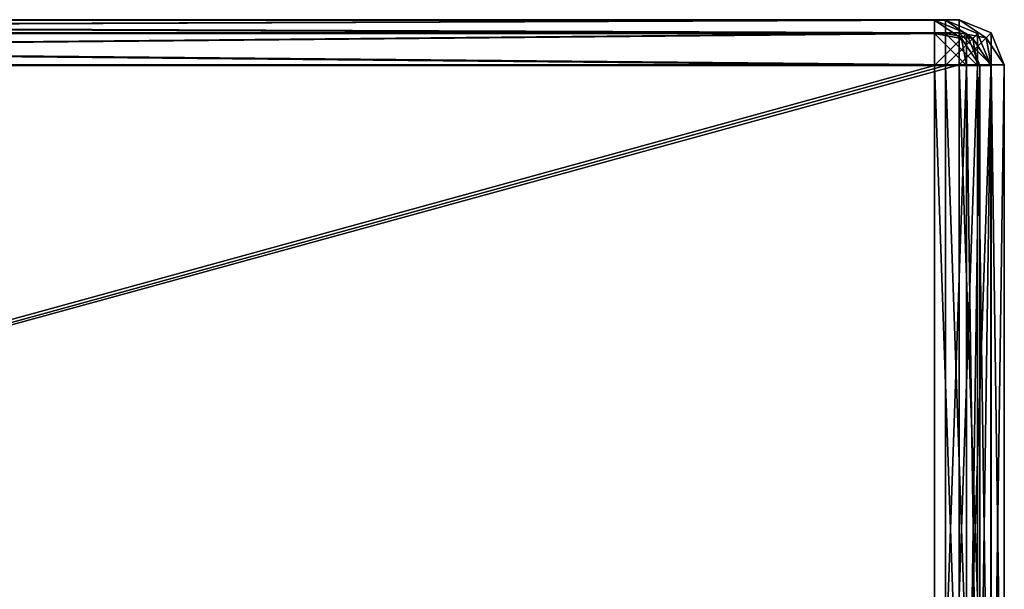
# Model space of a CAD drawing. Extents: x 0 to 48.8, y 0 to 26.9.
# Tile 844 of 872: x 47.623 to 48.302, y 2.586 to 2.978. Entities that reach past the tile are written whole.
import ezdxf

# ---------------------------------------------------------------- set-up
doc = ezdxf.new("R2010")
doc.units = 0
doc.header["$MEASUREMENT"] = 0
doc.layers.get('0').update_dxf_attribs({"linetype": 'CONTINUOUS'})
for name, color, linetype in [('DOOR_FACE_RT', 251, 'CONTINUOUS'), ('DRAWER_LOWER_FACE_1', 251, 'CONTINUOUS'), ('DRAWER_UPPER_FACE_1', 251, 'CONTINUOUS')]:
    doc.layers.add(name, color=color, linetype=linetype)

# ---------------------------------------------------------------- blocks, each defined once
blk = doc.blocks.new('T48IT100NP_TRADECAD_DXF')
at = {"layer": 'DOOR_FACE_RT', "color": 0}
for p, q in [((45.9378, 2.9784, 34.5161), (48.2712, 2.9784, 34.5161)), ((48.2712, 2.9784, 83.8477), (45.9378, 2.9784, 83.8477)), ((48.2712, 2.9784, 83.8477), (45.9378, 2.9784, 83.8477)), ((45.9378, 2.9784, 34.5161), (48.2712, 2.9784, 34.5161)), ((48.2712, 2.9784, 34.5161), (48.2712, 2.9784, 83.8477)), ((48.2712, 2.9784, 83.8477), (48.2712, 2.9693, 83.8698)), ((48.2712, 2.9693, 34.494), (48.2712, 2.9784, 34.5161)), ((48.2712, 2.9784, 83.8477), (48.2712, 2.9693, 83.8698)), ((48.2712, 2.9784, 83.8477), (48.2933, 2.9693, 83.8477)), ((48.2933, 2.9693, 34.5161), (48.2712, 2.9784, 34.5161)), ((48.2712, 2.9693, 34.494), (48.2712, 2.9784, 34.5161)), ((48.2712, 2.9784, 83.8477), (48.2933, 2.9693, 83.8477)), ((48.2712, 2.9784, 34.5161), (48.2712, 2.9784, 83.8477)), ((48.2933, 2.9693, 34.5161), (48.2712, 2.9784, 34.5161)), ((48.2712, 2.9693, 83.8698), (45.9378, 2.9693, 83.8698)), ((45.9378, 2.9693, 34.494), (48.2712, 2.9693, 34.494)), ((48.2712, 2.9693, 83.8698), (45.9378, 2.9693, 83.8698)), ((45.9378, 2.9693, 34.494), (48.2712, 2.9693, 34.494)), ((48.2899, 2.9659, 83.8664), (48.2712, 2.9693, 83.8698)), ((48.2899, 2.9659, 34.4974), (48.2712, 2.9693, 34.494)), ((48.2712, 2.9693, 34.494), (48.2712, 2.9472, 34.4848)), ((48.2899, 2.9659, 83.8664), (48.2712, 2.9693, 83.8698)), ((48.2712, 2.9472, 83.8789), (48.2712, 2.9693, 83.8698)), ((48.2899, 2.9659, 34.4974), (48.2712, 2.9693, 34.494)), ((48.2712, 2.9472, 83.8789), (48.2712, 2.9693, 83.8698)), ((48.2712, 2.9693, 34.494), (48.2712, 2.9472, 34.4848)), ((48.2933, 2.9693, 83.8477), (48.2899, 2.9659, 83.8664)), ((48.2933, 2.9693, 83.8477), (48.2899, 2.9659, 83.8664)), ((48.2933, 2.9693, 34.5161), (48.2899, 2.9659, 34.4974)), ((48.2933, 2.9693, 34.5161), (48.2899, 2.9659, 34.4974)), ((48.2933, 2.9472, 34.494), (48.2899, 2.9659, 34.4974)), ((48.2933, 2.9472, 83.8698), (48.2899, 2.9659, 83.8664)), ((48.2933, 2.9472, 83.8698), (48.2899, 2.9659, 83.8664)), ((48.2933, 2.9472, 34.494), (48.2899, 2.9659, 34.4974)), ((48.3024, 2.9472, 83.8477), (48.2933, 2.9693, 83.8477)), ((48.2933, 2.9693, 83.8477), (48.2933, 2.9693, 34.5161)), ((48.2933, 2.9693, 34.5161), (48.3024, 2.9472, 34.5161)), ((48.3024, 2.9472, 83.8477), (48.2933, 2.9693, 83.8477)), ((48.2933, 2.9693, 34.5161), (48.3024, 2.9472, 34.5161)), ((48.2933, 2.9693, 83.8477), (48.2933, 2.9693, 34.5161)), ((45.9378, 2.9472, 83.8789), (48.2712, 2.9472, 83.8789)), ((48.2712, 2.9472, 34.4848), (45.9378, 2.9472, 34.4848)), ((45.9378, 2.9472, 83.8789), (48.2712, 2.9472, 83.8789)), ((48.2712, 2.9472, 34.4848), (45.9378, 2.9472, 34.4848)), ((48.2712, 2.9472, 83.8789), (48.2712, 2.3076, 83.8789)), ((48.2712, 2.3076, 34.4848), (48.2712, 2.9472, 34.4848)), ((48.2712, 2.9472, 83.8789), (48.2933, 2.9472, 83.8698)), ((48.2712, 2.9472, 83.8789), (48.2712, 2.3076, 83.8789)), ((48.2933, 2.9472, 34.494), (48.2712, 2.9472, 34.4848)), ((48.2712, 2.3076, 34.4848), (48.2712, 2.9472, 34.4848)), ((48.2933, 2.9472, 34.494), (48.2712, 2.9472, 34.4848)), ((48.2712, 2.9472, 83.8789), (48.2933, 2.9472, 83.8698)), ((48.2933, 2.9472, 83.8698), (48.2933, 2.3076, 83.8698)), ((48.2933, 2.3076, 34.494), (48.2933, 2.9472, 34.494)), ((48.3024, 2.9472, 83.8477), (48.2933, 2.9472, 83.8698)), ((48.2933, 2.9472, 34.494), (48.3024, 2.9472, 34.5161)), ((48.3024, 2.9472, 83.8477), (48.2933, 2.9472, 83.8698)), ((48.2933, 2.9472, 83.8698), (48.2933, 2.3076, 83.8698)), ((48.2933, 2.9472, 34.494), (48.3024, 2.9472, 34.5161)), ((48.2933, 2.3076, 34.494), (48.2933, 2.9472, 34.494)), ((48.3024, 2.9472, 34.5161), (48.3024, 2.3076, 34.5161)), ((48.3024, 2.3076, 83.8477), (48.3024, 2.9472, 83.8477)), ((48.3024, 2.9472, 83.8477), (48.3024, 2.9472, 34.5161)), ((48.3024, 2.9472, 83.8477), (48.3024, 2.9472, 34.5161)), ((48.3024, 2.3076, 83.8477), (48.3024, 2.9472, 83.8477)), ((48.3024, 2.9472, 34.5161), (48.3024, 2.3076, 34.5161))]:
    blk.add_line(p, q, dxfattribs=at)
at = {"layer": 'DRAWER_LOWER_FACE_1', "color": 0}
for p, q in [((45.9367, 2.978, 4.0406), (48.2619, 2.978, 4.0406)), ((48.2619, 2.978, 23.7304), (45.9367, 2.978, 23.7304)), ((48.2619, 2.978, 23.7304), (45.9367, 2.978, 23.7304)), ((45.9367, 2.978, 4.0406), (48.2619, 2.978, 4.0406)), ((48.2619, 2.978, 4.0406), (48.2619, 2.978, 23.7304)), ((48.2619, 2.978, 23.7304), (48.2619, 2.9689, 23.7525)), ((48.2619, 2.9689, 4.0185), (48.2619, 2.978, 4.0406)), ((48.2619, 2.978, 23.7304), (48.2619, 2.9689, 23.7525)), ((48.2619, 2.978, 23.7304), (48.284, 2.9689, 23.7304)), ((48.284, 2.9689, 4.0406), (48.2619, 2.978, 4.0406)), ((48.2619, 2.9689, 4.0185), (48.2619, 2.978, 4.0406)), ((48.2619, 2.978, 23.7304), (48.284, 2.9689, 23.7304)), ((48.2619, 2.978, 4.0406), (48.2619, 2.978, 23.7304)), ((48.284, 2.9689, 4.0406), (48.2619, 2.978, 4.0406)), ((48.2619, 2.9689, 23.7525), (45.9367, 2.9689, 23.7525)), ((45.9367, 2.9689, 4.0185), (48.2619, 2.9689, 4.0185)), ((48.2619, 2.9689, 23.7525), (45.9367, 2.9689, 23.7525)), ((45.9367, 2.9689, 4.0185), (48.2619, 2.9689, 4.0185)), ((48.2806, 2.9655, 23.7491), (48.2619, 2.9689, 23.7525)), ((48.2806, 2.9655, 4.0219), (48.2619, 2.9689, 4.0185)), ((48.2619, 2.9689, 4.0185), (48.2619, 2.9468, 4.0094)), ((48.2806, 2.9655, 23.7491), (48.2619, 2.9689, 23.7525)), ((48.2619, 2.9468, 23.7616), (48.2619, 2.9689, 23.7525)), ((48.2806, 2.9655, 4.0219), (48.2619, 2.9689, 4.0185)), ((48.2619, 2.9468, 23.7616), (48.2619, 2.9689, 23.7525)), ((48.2619, 2.9689, 4.0185), (48.2619, 2.9468, 4.0094)), ((48.284, 2.9689, 23.7304), (48.2806, 2.9655, 23.7491)), ((48.284, 2.9689, 23.7304), (48.2806, 2.9655, 23.7491)), ((48.284, 2.9689, 4.0406), (48.2806, 2.9655, 4.0219)), ((48.284, 2.9689, 4.0406), (48.2806, 2.9655, 4.0219)), ((48.284, 2.9468, 4.0185), (48.2806, 2.9655, 4.0219)), ((48.284, 2.9468, 23.7525), (48.2806, 2.9655, 23.7491)), ((48.284, 2.9468, 23.7525), (48.2806, 2.9655, 23.7491)), ((48.284, 2.9468, 4.0185), (48.2806, 2.9655, 4.0219)), ((48.2932, 2.9468, 23.7304), (48.284, 2.9689, 23.7304)), ((48.284, 2.9689, 23.7304), (48.284, 2.9689, 4.0406)), ((48.284, 2.9689, 4.0406), (48.2932, 2.9468, 4.0406)), ((48.2932, 2.9468, 23.7304), (48.284, 2.9689, 23.7304)), ((48.284, 2.9689, 4.0406), (48.2932, 2.9468, 4.0406)), ((48.284, 2.9689, 23.7304), (48.284, 2.9689, 4.0406)), ((45.9367, 2.9468, 23.7616), (48.2619, 2.9468, 23.7616)), ((48.2619, 2.9468, 4.0094), (45.9367, 2.9468, 4.0094)), ((45.9367, 2.9468, 23.7616), (48.2619, 2.9468, 23.7616)), ((48.2619, 2.9468, 4.0094), (45.9367, 2.9468, 4.0094)), ((48.2619, 2.9468, 23.7616), (48.2619, 2.3076, 23.7616)), ((48.2619, 2.3076, 4.0094), (48.2619, 2.9468, 4.0094)), ((48.2619, 2.9468, 23.7616), (48.284, 2.9468, 23.7525)), ((48.2619, 2.9468, 23.7616), (48.2619, 2.3076, 23.7616)), ((48.284, 2.9468, 4.0185), (48.2619, 2.9468, 4.0094)), ((48.2619, 2.3076, 4.0094), (48.2619, 2.9468, 4.0094)), ((48.284, 2.9468, 4.0185), (48.2619, 2.9468, 4.0094)), ((48.2619, 2.9468, 23.7616), (48.284, 2.9468, 23.7525)), ((48.284, 2.9468, 23.7525), (48.284, 2.3076, 23.7525)), ((48.284, 2.3076, 4.0185), (48.284, 2.9468, 4.0185)), ((48.2932, 2.9468, 23.7304), (48.284, 2.9468, 23.7525)), ((48.284, 2.9468, 4.0185), (48.2932, 2.9468, 4.0406)), ((48.2932, 2.9468, 23.7304), (48.284, 2.9468, 23.7525)), ((48.284, 2.9468, 23.7525), (48.284, 2.3076, 23.7525)), ((48.284, 2.9468, 4.0185), (48.2932, 2.9468, 4.0406)), ((48.284, 2.3076, 4.0185), (48.284, 2.9468, 4.0185)), ((48.2932, 2.9468, 4.0406), (48.2932, 2.3076, 4.0406)), ((48.2932, 2.3076, 23.7304), (48.2932, 2.9468, 23.7304)), ((48.2932, 2.9468, 23.7304), (48.2932, 2.9468, 4.0406)), ((48.2932, 2.9468, 23.7304), (48.2932, 2.9468, 4.0406)), ((48.2932, 2.3076, 23.7304), (48.2932, 2.9468, 23.7304)), ((48.2932, 2.9468, 4.0406), (48.2932, 2.3076, 4.0406))]:
    blk.add_line(p, q, dxfattribs=at)
at = {"layer": 'DRAWER_UPPER_FACE_1', "color": 0}
for p, q in [((45.9289, 2.978, 23.9417), (48.2542, 2.978, 23.9417)), ((48.2542, 2.978, 34.3198), (45.9289, 2.978, 34.3198)), ((48.2542, 2.978, 34.3198), (45.9289, 2.978, 34.3198)), ((45.9289, 2.978, 23.9417), (48.2542, 2.978, 23.9417)), ((48.2542, 2.978, 23.9417), (48.2542, 2.978, 34.3198)), ((48.2542, 2.978, 34.3198), (48.2542, 2.9689, 34.3419)), ((48.2542, 2.9689, 23.9196), (48.2542, 2.978, 23.9417)), ((48.2542, 2.978, 34.3198), (48.2542, 2.9689, 34.3419)), ((48.2542, 2.978, 34.3198), (48.2763, 2.9689, 34.3198)), ((48.2763, 2.9689, 23.9417), (48.2542, 2.978, 23.9417)), ((48.2542, 2.9689, 23.9196), (48.2542, 2.978, 23.9417)), ((48.2542, 2.978, 34.3198), (48.2763, 2.9689, 34.3198)), ((48.2542, 2.978, 23.9417), (48.2542, 2.978, 34.3198)), ((48.2763, 2.9689, 23.9417), (48.2542, 2.978, 23.9417)), ((48.2542, 2.9689, 34.3419), (45.9289, 2.9689, 34.3419)), ((45.9289, 2.9689, 23.9196), (48.2542, 2.9689, 23.9196)), ((48.2542, 2.9689, 34.3419), (45.9289, 2.9689, 34.3419)), ((45.9289, 2.9689, 23.9196), (48.2542, 2.9689, 23.9196)), ((48.2729, 2.9655, 34.3385), (48.2542, 2.9689, 34.3419)), ((48.2729, 2.9655, 23.9229), (48.2542, 2.9689, 23.9196)), ((48.2542, 2.9689, 23.9196), (48.2542, 2.9468, 23.9104)), ((48.2729, 2.9655, 34.3385), (48.2542, 2.9689, 34.3419)), ((48.2542, 2.9468, 34.351), (48.2542, 2.9689, 34.3419)), ((48.2729, 2.9655, 23.9229), (48.2542, 2.9689, 23.9196)), ((48.2542, 2.9468, 34.351), (48.2542, 2.9689, 34.3419)), ((48.2542, 2.9689, 23.9196), (48.2542, 2.9468, 23.9104)), ((48.2763, 2.9689, 34.3198), (48.2729, 2.9655, 34.3385)), ((48.2763, 2.9689, 34.3198), (48.2729, 2.9655, 34.3385)), ((48.2763, 2.9689, 23.9417), (48.2729, 2.9655, 23.9229)), ((48.2763, 2.9689, 23.9417), (48.2729, 2.9655, 23.9229)), ((48.2763, 2.9468, 23.9196), (48.2729, 2.9655, 23.9229)), ((48.2763, 2.9468, 34.3419), (48.2729, 2.9655, 34.3385)), ((48.2763, 2.9468, 34.3419), (48.2729, 2.9655, 34.3385)), ((48.2763, 2.9468, 23.9196), (48.2729, 2.9655, 23.9229)), ((48.2854, 2.9468, 34.3198), (48.2763, 2.9689, 34.3198)), ((48.2763, 2.9689, 34.3198), (48.2763, 2.9689, 23.9417)), ((48.2763, 2.9689, 23.9417), (48.2854, 2.9468, 23.9417)), ((48.2854, 2.9468, 34.3198), (48.2763, 2.9689, 34.3198)), ((48.2763, 2.9689, 23.9417), (48.2854, 2.9468, 23.9417)), ((48.2763, 2.9689, 34.3198), (48.2763, 2.9689, 23.9417)), ((45.9289, 2.9468, 34.351), (48.2542, 2.9468, 34.351)), ((48.2542, 2.9468, 23.9104), (45.9289, 2.9468, 23.9104)), ((45.9289, 2.9468, 34.351), (48.2542, 2.9468, 34.351)), ((48.2542, 2.9468, 23.9104), (45.9289, 2.9468, 23.9104)), ((48.2542, 2.9468, 34.351), (48.2542, 2.3076, 34.351)), ((48.2542, 2.3076, 23.9104), (48.2542, 2.9468, 23.9104)), ((48.2542, 2.9468, 34.351), (48.2763, 2.9468, 34.3419)), ((48.2542, 2.9468, 34.351), (48.2542, 2.3076, 34.351)), ((48.2763, 2.9468, 23.9196), (48.2542, 2.9468, 23.9104)), ((48.2542, 2.3076, 23.9104), (48.2542, 2.9468, 23.9104)), ((48.2763, 2.9468, 23.9196), (48.2542, 2.9468, 23.9104)), ((48.2542, 2.9468, 34.351), (48.2763, 2.9468, 34.3419)), ((48.2763, 2.9468, 34.3419), (48.2763, 2.3076, 34.3419)), ((48.2763, 2.3076, 23.9196), (48.2763, 2.9468, 23.9196)), ((48.2854, 2.9468, 34.3198), (48.2763, 2.9468, 34.3419)), ((48.2763, 2.9468, 23.9196), (48.2854, 2.9468, 23.9417)), ((48.2854, 2.9468, 34.3198), (48.2763, 2.9468, 34.3419)), ((48.2763, 2.9468, 34.3419), (48.2763, 2.3076, 34.3419)), ((48.2763, 2.9468, 23.9196), (48.2854, 2.9468, 23.9417)), ((48.2763, 2.3076, 23.9196), (48.2763, 2.9468, 23.9196)), ((48.2854, 2.9468, 23.9417), (48.2854, 2.3076, 23.9417)), ((48.2854, 2.3076, 34.3198), (48.2854, 2.9468, 34.3198)), ((48.2854, 2.9468, 34.3198), (48.2854, 2.9468, 23.9417)), ((48.2854, 2.9468, 34.3198), (48.2854, 2.9468, 23.9417)), ((48.2854, 2.3076, 34.3198), (48.2854, 2.9468, 34.3198)), ((48.2854, 2.9468, 23.9417), (48.2854, 2.3076, 23.9417))]:
    blk.add_line(p, q, dxfattribs=at)
at = {"layer": 'DOOR_FACE_RT', "color": 251}
mesh = blk.add_polyface(dxfattribs=at)
corners = [(48.2712, 2.9784, 83.8477), (45.9378, 2.9784, 34.5161), (48.2712, 2.9784, 34.5161), (45.9944, 2.9784, 36.8471), (45.9897, 2.9784, 36.8232), (45.9761, 2.9784, 36.8029), (45.9559, 2.9784, 36.7894), (45.932, 2.9784, 36.7846), (45.9945, 2.9784, 81.5167), (45.9762, 2.9784, 81.5608), (45.932, 2.9784, 81.5791), (45.9378, 2.9784, 83.8477)]
mesh.append_faces([[corners[k] for k in face] for face in [(0, 1, 2), (1, 6, 7), (10, 0, 11)]], dxfattribs={"vtx0": -1, "color": 251})
mesh.append_faces([[corners[k] for k in face] for face in [(3, 0, 8), (8, 0, 9), (9, 0, 10)]], dxfattribs={"vtx0": -1, "vtx1": -1, "color": 251})
mesh.append_faces([[corners[k] for k in face] for face in [(1, 0, 3)]], dxfattribs={"vtx0": -1, "vtx1": -1, "vtx2": -1, "color": 251})
mesh.append_faces([[corners[k] for k in face] for face in [(1, 3, 4), (1, 4, 5), (1, 5, 6)]], dxfattribs={"vtx0": -1, "vtx2": -1, "color": 251})
mesh = blk.add_polyface(dxfattribs=at)
corners = [(48.2712, 2.9693, 83.8698), (45.9378, 2.9784, 83.8477), (48.2712, 2.9784, 83.8477), (45.9378, 2.9693, 83.8698)]
mesh.append_faces([[corners[k] for k in face] for face in [(0, 1, 2), (1, 0, 3)]], dxfattribs={"vtx0": -1, "color": 251})
mesh = blk.add_polyface(dxfattribs=at)
corners = [(48.2712, 2.9784, 34.5161), (45.9378, 2.9693, 34.494), (48.2712, 2.9693, 34.494), (45.9378, 2.9784, 34.5161)]
mesh.append_faces([[corners[k] for k in face] for face in [(0, 1, 2), (1, 0, 3)]], dxfattribs={"vtx0": -1, "color": 251})
mesh = blk.add_polyface(dxfattribs=at)
corners = [(48.2899, 2.9659, 83.8664), (48.2712, 2.9784, 83.8477), (48.2933, 2.9693, 83.8477), (48.2712, 2.9693, 83.8698)]
mesh.append_faces([[corners[k] for k in face] for face in [(0, 1, 2), (1, 0, 3)]], dxfattribs={"vtx0": -1, "color": 251})
mesh = blk.add_polyface(dxfattribs=at)
corners = [(48.2899, 2.9659, 34.4974), (48.2712, 2.9784, 34.5161), (48.2712, 2.9693, 34.494), (48.2933, 2.9693, 34.5161)]
mesh.append_faces([[corners[k] for k in face] for face in [(0, 1, 2), (1, 0, 3)]], dxfattribs={"vtx0": -1, "color": 251})
mesh = blk.add_polyface(dxfattribs=at)
corners = [(48.2933, 2.9693, 83.8477), (48.2712, 2.9784, 34.5161), (48.2933, 2.9693, 34.5161), (48.2712, 2.9784, 83.8477)]
mesh.append_faces([[corners[k] for k in face] for face in [(0, 1, 2), (1, 0, 3)]], dxfattribs={"vtx0": -1, "color": 251})
mesh = blk.add_polyface(dxfattribs=at)
corners = [(48.2712, 2.9693, 83.8698), (45.9378, 2.9472, 83.8789), (45.9378, 2.9693, 83.8698), (48.2712, 2.9472, 83.8789)]
mesh.append_faces([[corners[k] for k in face] for face in [(0, 1, 2), (1, 0, 3)]], dxfattribs={"vtx0": -1, "color": 251})
mesh = blk.add_polyface(dxfattribs=at)
corners = [(48.2712, 2.9472, 34.4848), (45.9378, 2.9693, 34.494), (45.9378, 2.9472, 34.4848), (48.2712, 2.9693, 34.494)]
mesh.append_faces([[corners[k] for k in face] for face in [(0, 1, 2), (1, 0, 3)]], dxfattribs={"vtx0": -1, "color": 251})
mesh = blk.add_polyface(dxfattribs=at)
corners = [(48.2933, 2.9472, 34.494), (48.2712, 2.9693, 34.494), (48.2712, 2.9472, 34.4848), (48.2899, 2.9659, 34.4974)]
mesh.append_faces([[corners[k] for k in face] for face in [(0, 1, 2), (1, 0, 3)]], dxfattribs={"vtx0": -1, "color": 251})
mesh = blk.add_polyface(dxfattribs=at)
corners = [(48.2899, 2.9659, 83.8664), (48.2712, 2.9472, 83.8789), (48.2712, 2.9693, 83.8698), (48.2933, 2.9472, 83.8698)]
mesh.append_faces([[corners[k] for k in face] for face in [(0, 1, 2), (1, 0, 3)]], dxfattribs={"vtx0": -1, "color": 251})
mesh = blk.add_polyface(dxfattribs=at)
corners = [(48.2899, 2.9659, 83.8664), (48.3024, 2.9472, 83.8477), (48.2933, 2.9472, 83.8698), (48.2933, 2.9693, 83.8477)]
mesh.append_faces([[corners[k] for k in face] for face in [(0, 1, 2), (1, 0, 3)]], dxfattribs={"vtx0": -1, "color": 251})
mesh = blk.add_polyface(dxfattribs=at)
corners = [(48.2933, 2.9693, 34.5161), (48.2933, 2.9472, 34.494), (48.3024, 2.9472, 34.5161), (48.2899, 2.9659, 34.4974)]
mesh.append_faces([[corners[k] for k in face] for face in [(0, 1, 2), (1, 0, 3)]], dxfattribs={"vtx0": -1, "color": 251})
mesh = blk.add_polyface(dxfattribs=at)
corners = [(48.2933, 2.9693, 83.8477), (48.3024, 2.9472, 34.5161), (48.3024, 2.9472, 83.8477), (48.2933, 2.9693, 34.5161)]
mesh.append_faces([[corners[k] for k in face] for face in [(0, 1, 2), (1, 0, 3)]], dxfattribs={"vtx0": -1, "color": 251})
mesh = blk.add_polyface(dxfattribs=at)
corners = [(48.2712, 2.9472, 83.8789), (45.9378, 2.3076, 83.8789), (45.9378, 2.9472, 83.8789), (48.2712, 2.3076, 83.8789)]
mesh.append_faces([[corners[k] for k in face] for face in [(0, 1, 2), (1, 0, 3)]], dxfattribs={"vtx0": -1, "color": 251})
mesh = blk.add_polyface(dxfattribs=at)
corners = [(48.2712, 2.3076, 34.4848), (45.9378, 2.9472, 34.4848), (45.9378, 2.3076, 34.4848), (48.2712, 2.9472, 34.4848)]
mesh.append_faces([[corners[k] for k in face] for face in [(0, 1, 2), (1, 0, 3)]], dxfattribs={"vtx0": -1, "color": 251})
mesh = blk.add_polyface(dxfattribs=at)
corners = [(48.2933, 2.9472, 83.8698), (48.2712, 2.3076, 83.8789), (48.2712, 2.9472, 83.8789), (48.2933, 2.3076, 83.8698)]
mesh.append_faces([[corners[k] for k in face] for face in [(0, 1, 2), (1, 0, 3)]], dxfattribs={"vtx0": -1, "color": 251})
mesh = blk.add_polyface(dxfattribs=at)
corners = [(48.2933, 2.3076, 34.494), (48.2712, 2.9472, 34.4848), (48.2712, 2.3076, 34.4848), (48.2933, 2.9472, 34.494)]
mesh.append_faces([[corners[k] for k in face] for face in [(0, 1, 2), (1, 0, 3)]], dxfattribs={"vtx0": -1, "color": 251})
mesh = blk.add_polyface(dxfattribs=at)
corners = [(48.2933, 2.9472, 83.8698), (48.3024, 2.3076, 83.8477), (48.2933, 2.3076, 83.8698), (48.3024, 2.9472, 83.8477)]
mesh.append_faces([[corners[k] for k in face] for face in [(0, 1, 2), (1, 0, 3)]], dxfattribs={"vtx0": -1, "color": 251})
mesh = blk.add_polyface(dxfattribs=at)
corners = [(48.3024, 2.9472, 34.5161), (48.2933, 2.3076, 34.494), (48.3024, 2.3076, 34.5161), (48.2933, 2.9472, 34.494)]
mesh.append_faces([[corners[k] for k in face] for face in [(0, 1, 2), (1, 0, 3)]], dxfattribs={"vtx0": -1, "color": 251})
mesh = blk.add_polyface(dxfattribs=at)
corners = [(48.3024, 2.9472, 83.8477), (48.3024, 2.3076, 34.5161), (48.3024, 2.3076, 83.8477), (48.3024, 2.9472, 34.5161)]
mesh.append_faces([[corners[k] for k in face] for face in [(0, 1, 2), (1, 0, 3)]], dxfattribs={"vtx0": -1, "color": 251})
at = {"layer": 'DRAWER_LOWER_FACE_1', "color": 251}
mesh = blk.add_polyface(dxfattribs=at)
corners = [(48.2619, 2.978, 23.7304), (45.9367, 2.978, 4.0406), (48.2619, 2.978, 4.0406), (45.9933, 2.978, 6.3716), (45.9886, 2.978, 6.3477), (45.9751, 2.978, 6.3275), (45.9548, 2.978, 6.3139), (45.9309, 2.978, 6.3091), (45.9934, 2.978, 21.3994), (45.9751, 2.978, 21.4435), (45.9309, 2.978, 21.4618), (45.9367, 2.978, 23.7304)]
mesh.append_faces([[corners[k] for k in face] for face in [(0, 1, 2), (1, 6, 7), (10, 0, 11)]], dxfattribs={"vtx0": -1, "color": 251})
mesh.append_faces([[corners[k] for k in face] for face in [(3, 0, 8), (8, 0, 9), (9, 0, 10)]], dxfattribs={"vtx0": -1, "vtx1": -1, "color": 251})
mesh.append_faces([[corners[k] for k in face] for face in [(1, 0, 3)]], dxfattribs={"vtx0": -1, "vtx1": -1, "vtx2": -1, "color": 251})
mesh.append_faces([[corners[k] for k in face] for face in [(1, 3, 4), (1, 4, 5), (1, 5, 6)]], dxfattribs={"vtx0": -1, "vtx2": -1, "color": 251})
mesh = blk.add_polyface(dxfattribs=at)
corners = [(48.2619, 2.9689, 23.7525), (45.9367, 2.978, 23.7304), (48.2619, 2.978, 23.7304), (45.9367, 2.9689, 23.7525)]
mesh.append_faces([[corners[k] for k in face] for face in [(0, 1, 2), (1, 0, 3)]], dxfattribs={"vtx0": -1, "color": 251})
mesh = blk.add_polyface(dxfattribs=at)
corners = [(48.2619, 2.978, 4.0406), (45.9367, 2.9689, 4.0185), (48.2619, 2.9689, 4.0185), (45.9367, 2.978, 4.0406)]
mesh.append_faces([[corners[k] for k in face] for face in [(0, 1, 2), (1, 0, 3)]], dxfattribs={"vtx0": -1, "color": 251})
mesh = blk.add_polyface(dxfattribs=at)
corners = [(48.2806, 2.9655, 23.7491), (48.2619, 2.978, 23.7304), (48.284, 2.9689, 23.7304), (48.2619, 2.9689, 23.7525)]
mesh.append_faces([[corners[k] for k in face] for face in [(0, 1, 2), (1, 0, 3)]], dxfattribs={"vtx0": -1, "color": 251})
mesh = blk.add_polyface(dxfattribs=at)
corners = [(48.2806, 2.9655, 4.0219), (48.2619, 2.978, 4.0406), (48.2619, 2.9689, 4.0185), (48.284, 2.9689, 4.0406)]
mesh.append_faces([[corners[k] for k in face] for face in [(0, 1, 2), (1, 0, 3)]], dxfattribs={"vtx0": -1, "color": 251})
mesh = blk.add_polyface(dxfattribs=at)
corners = [(48.284, 2.9689, 23.7304), (48.2619, 2.978, 4.0406), (48.284, 2.9689, 4.0406), (48.2619, 2.978, 23.7304)]
mesh.append_faces([[corners[k] for k in face] for face in [(0, 1, 2), (1, 0, 3)]], dxfattribs={"vtx0": -1, "color": 251})
mesh = blk.add_polyface(dxfattribs=at)
corners = [(48.2619, 2.9689, 23.7525), (45.9367, 2.9468, 23.7616), (45.9367, 2.9689, 23.7525), (48.2619, 2.9468, 23.7616)]
mesh.append_faces([[corners[k] for k in face] for face in [(0, 1, 2), (1, 0, 3)]], dxfattribs={"vtx0": -1, "color": 251})
mesh = blk.add_polyface(dxfattribs=at)
corners = [(48.2619, 2.9468, 4.0094), (45.9367, 2.9689, 4.0185), (45.9367, 2.9468, 4.0094), (48.2619, 2.9689, 4.0185)]
mesh.append_faces([[corners[k] for k in face] for face in [(0, 1, 2), (1, 0, 3)]], dxfattribs={"vtx0": -1, "color": 251})
mesh = blk.add_polyface(dxfattribs=at)
corners = [(48.284, 2.9468, 4.0185), (48.2619, 2.9689, 4.0185), (48.2619, 2.9468, 4.0094), (48.2806, 2.9655, 4.0219)]
mesh.append_faces([[corners[k] for k in face] for face in [(0, 1, 2), (1, 0, 3)]], dxfattribs={"vtx0": -1, "color": 251})
mesh = blk.add_polyface(dxfattribs=at)
corners = [(48.2806, 2.9655, 23.7491), (48.2619, 2.9468, 23.7616), (48.2619, 2.9689, 23.7525), (48.284, 2.9468, 23.7525)]
mesh.append_faces([[corners[k] for k in face] for face in [(0, 1, 2), (1, 0, 3)]], dxfattribs={"vtx0": -1, "color": 251})
mesh = blk.add_polyface(dxfattribs=at)
corners = [(48.2806, 2.9655, 23.7491), (48.2932, 2.9468, 23.7304), (48.284, 2.9468, 23.7525), (48.284, 2.9689, 23.7304)]
mesh.append_faces([[corners[k] for k in face] for face in [(0, 1, 2), (1, 0, 3)]], dxfattribs={"vtx0": -1, "color": 251})
mesh = blk.add_polyface(dxfattribs=at)
corners = [(48.284, 2.9689, 4.0406), (48.284, 2.9468, 4.0185), (48.2932, 2.9468, 4.0406), (48.2806, 2.9655, 4.0219)]
mesh.append_faces([[corners[k] for k in face] for face in [(0, 1, 2), (1, 0, 3)]], dxfattribs={"vtx0": -1, "color": 251})
mesh = blk.add_polyface(dxfattribs=at)
corners = [(48.284, 2.9689, 23.7304), (48.2932, 2.9468, 4.0406), (48.2932, 2.9468, 23.7304), (48.284, 2.9689, 4.0406)]
mesh.append_faces([[corners[k] for k in face] for face in [(0, 1, 2), (1, 0, 3)]], dxfattribs={"vtx0": -1, "color": 251})
mesh = blk.add_polyface(dxfattribs=at)
corners = [(48.2619, 2.9468, 23.7616), (45.9367, 2.3076, 23.7616), (45.9367, 2.9468, 23.7616), (48.2619, 2.3076, 23.7616)]
mesh.append_faces([[corners[k] for k in face] for face in [(0, 1, 2), (1, 0, 3)]], dxfattribs={"vtx0": -1, "color": 251})
mesh = blk.add_polyface(dxfattribs=at)
corners = [(48.2619, 2.3076, 4.0094), (45.9367, 2.9468, 4.0094), (45.9367, 2.3076, 4.0094), (48.2619, 2.9468, 4.0094)]
mesh.append_faces([[corners[k] for k in face] for face in [(0, 1, 2), (1, 0, 3)]], dxfattribs={"vtx0": -1, "color": 251})
mesh = blk.add_polyface(dxfattribs=at)
corners = [(48.284, 2.9468, 23.7525), (48.2619, 2.3076, 23.7616), (48.2619, 2.9468, 23.7616), (48.284, 2.3076, 23.7525)]
mesh.append_faces([[corners[k] for k in face] for face in [(0, 1, 2), (1, 0, 3)]], dxfattribs={"vtx0": -1, "color": 251})
mesh = blk.add_polyface(dxfattribs=at)
corners = [(48.284, 2.3076, 4.0185), (48.2619, 2.9468, 4.0094), (48.2619, 2.3076, 4.0094), (48.284, 2.9468, 4.0185)]
mesh.append_faces([[corners[k] for k in face] for face in [(0, 1, 2), (1, 0, 3)]], dxfattribs={"vtx0": -1, "color": 251})
mesh = blk.add_polyface(dxfattribs=at)
corners = [(48.284, 2.9468, 23.7525), (48.2932, 2.3076, 23.7304), (48.284, 2.3076, 23.7525), (48.2932, 2.9468, 23.7304)]
mesh.append_faces([[corners[k] for k in face] for face in [(0, 1, 2), (1, 0, 3)]], dxfattribs={"vtx0": -1, "color": 251})
mesh = blk.add_polyface(dxfattribs=at)
corners = [(48.2932, 2.9468, 4.0406), (48.284, 2.3076, 4.0185), (48.2932, 2.3076, 4.0406), (48.284, 2.9468, 4.0185)]
mesh.append_faces([[corners[k] for k in face] for face in [(0, 1, 2), (1, 0, 3)]], dxfattribs={"vtx0": -1, "color": 251})
mesh = blk.add_polyface(dxfattribs=at)
corners = [(48.2932, 2.9468, 23.7304), (48.2932, 2.3076, 4.0406), (48.2932, 2.3076, 23.7304), (48.2932, 2.9468, 4.0406)]
mesh.append_faces([[corners[k] for k in face] for face in [(0, 1, 2), (1, 0, 3)]], dxfattribs={"vtx0": -1, "color": 251})
at = {"layer": 'DRAWER_UPPER_FACE_1', "color": 251}
mesh = blk.add_polyface(dxfattribs=at)
corners = [(48.2542, 2.978, 34.3198), (45.9289, 2.978, 23.9417), (48.2542, 2.978, 23.9417), (45.9809, 2.978, 26.2488), (45.9673, 2.978, 26.2285), (45.9471, 2.978, 26.2149), (45.9232, 2.978, 26.2102), (45.9856, 2.978, 26.2727), (45.9857, 2.978, 31.9888), (45.9674, 2.978, 32.0329), (45.9232, 2.978, 32.0512), (45.9289, 2.978, 34.3198)]
mesh.append_faces([[corners[k] for k in face] for face in [(0, 1, 2), (1, 5, 6), (10, 0, 11)]], dxfattribs={"vtx0": -1, "color": 251})
mesh.append_faces([[corners[k] for k in face] for face in [(3, 0, 7), (7, 0, 8), (8, 0, 9), (9, 0, 10)]], dxfattribs={"vtx0": -1, "vtx1": -1, "color": 251})
mesh.append_faces([[corners[k] for k in face] for face in [(1, 0, 3)]], dxfattribs={"vtx0": -1, "vtx1": -1, "vtx2": -1, "color": 251})
mesh.append_faces([[corners[k] for k in face] for face in [(1, 3, 4), (1, 4, 5)]], dxfattribs={"vtx0": -1, "vtx2": -1, "color": 251})
mesh = blk.add_polyface(dxfattribs=at)
corners = [(48.2542, 2.9689, 34.3419), (45.9289, 2.978, 34.3198), (48.2542, 2.978, 34.3198), (45.9289, 2.9689, 34.3419)]
mesh.append_faces([[corners[k] for k in face] for face in [(0, 1, 2), (1, 0, 3)]], dxfattribs={"vtx0": -1, "color": 251})
mesh = blk.add_polyface(dxfattribs=at)
corners = [(48.2542, 2.978, 23.9417), (45.9289, 2.9689, 23.9196), (48.2542, 2.9689, 23.9196), (45.9289, 2.978, 23.9417)]
mesh.append_faces([[corners[k] for k in face] for face in [(0, 1, 2), (1, 0, 3)]], dxfattribs={"vtx0": -1, "color": 251})
mesh = blk.add_polyface(dxfattribs=at)
corners = [(48.2729, 2.9655, 34.3385), (48.2542, 2.978, 34.3198), (48.2763, 2.9689, 34.3198), (48.2542, 2.9689, 34.3419)]
mesh.append_faces([[corners[k] for k in face] for face in [(0, 1, 2), (1, 0, 3)]], dxfattribs={"vtx0": -1, "color": 251})
mesh = blk.add_polyface(dxfattribs=at)
corners = [(48.2729, 2.9655, 23.9229), (48.2542, 2.978, 23.9417), (48.2542, 2.9689, 23.9196), (48.2763, 2.9689, 23.9417)]
mesh.append_faces([[corners[k] for k in face] for face in [(0, 1, 2), (1, 0, 3)]], dxfattribs={"vtx0": -1, "color": 251})
mesh = blk.add_polyface(dxfattribs=at)
corners = [(48.2763, 2.9689, 34.3198), (48.2542, 2.978, 23.9417), (48.2763, 2.9689, 23.9417), (48.2542, 2.978, 34.3198)]
mesh.append_faces([[corners[k] for k in face] for face in [(0, 1, 2), (1, 0, 3)]], dxfattribs={"vtx0": -1, "color": 251})
mesh = blk.add_polyface(dxfattribs=at)
corners = [(48.2542, 2.9689, 34.3419), (45.9289, 2.9468, 34.351), (45.9289, 2.9689, 34.3419), (48.2542, 2.9468, 34.351)]
mesh.append_faces([[corners[k] for k in face] for face in [(0, 1, 2), (1, 0, 3)]], dxfattribs={"vtx0": -1, "color": 251})
mesh = blk.add_polyface(dxfattribs=at)
corners = [(48.2542, 2.9468, 23.9104), (45.9289, 2.9689, 23.9196), (45.9289, 2.9468, 23.9104), (48.2542, 2.9689, 23.9196)]
mesh.append_faces([[corners[k] for k in face] for face in [(0, 1, 2), (1, 0, 3)]], dxfattribs={"vtx0": -1, "color": 251})
mesh = blk.add_polyface(dxfattribs=at)
corners = [(48.2763, 2.9468, 23.9196), (48.2542, 2.9689, 23.9196), (48.2542, 2.9468, 23.9104), (48.2729, 2.9655, 23.9229)]
mesh.append_faces([[corners[k] for k in face] for face in [(0, 1, 2), (1, 0, 3)]], dxfattribs={"vtx0": -1, "color": 251})
mesh = blk.add_polyface(dxfattribs=at)
corners = [(48.2729, 2.9655, 34.3385), (48.2542, 2.9468, 34.351), (48.2542, 2.9689, 34.3419), (48.2763, 2.9468, 34.3419)]
mesh.append_faces([[corners[k] for k in face] for face in [(0, 1, 2), (1, 0, 3)]], dxfattribs={"vtx0": -1, "color": 251})
mesh = blk.add_polyface(dxfattribs=at)
corners = [(48.2729, 2.9655, 34.3385), (48.2854, 2.9468, 34.3198), (48.2763, 2.9468, 34.3419), (48.2763, 2.9689, 34.3198)]
mesh.append_faces([[corners[k] for k in face] for face in [(0, 1, 2), (1, 0, 3)]], dxfattribs={"vtx0": -1, "color": 251})
mesh = blk.add_polyface(dxfattribs=at)
corners = [(48.2763, 2.9689, 23.9417), (48.2763, 2.9468, 23.9196), (48.2854, 2.9468, 23.9417), (48.2729, 2.9655, 23.9229)]
mesh.append_faces([[corners[k] for k in face] for face in [(0, 1, 2), (1, 0, 3)]], dxfattribs={"vtx0": -1, "color": 251})
mesh = blk.add_polyface(dxfattribs=at)
corners = [(48.2763, 2.9689, 34.3198), (48.2854, 2.9468, 23.9417), (48.2854, 2.9468, 34.3198), (48.2763, 2.9689, 23.9417)]
mesh.append_faces([[corners[k] for k in face] for face in [(0, 1, 2), (1, 0, 3)]], dxfattribs={"vtx0": -1, "color": 251})
mesh = blk.add_polyface(dxfattribs=at)
corners = [(48.2542, 2.9468, 34.351), (45.9289, 2.3076, 34.351), (45.9289, 2.9468, 34.351), (48.2542, 2.3076, 34.351)]
mesh.append_faces([[corners[k] for k in face] for face in [(0, 1, 2), (1, 0, 3)]], dxfattribs={"vtx0": -1, "color": 251})
mesh = blk.add_polyface(dxfattribs=at)
corners = [(48.2542, 2.3076, 23.9104), (45.9289, 2.9468, 23.9104), (45.9289, 2.3076, 23.9104), (48.2542, 2.9468, 23.9104)]
mesh.append_faces([[corners[k] for k in face] for face in [(0, 1, 2), (1, 0, 3)]], dxfattribs={"vtx0": -1, "color": 251})
mesh = blk.add_polyface(dxfattribs=at)
corners = [(48.2763, 2.9468, 34.3419), (48.2542, 2.3076, 34.351), (48.2542, 2.9468, 34.351), (48.2763, 2.3076, 34.3419)]
mesh.append_faces([[corners[k] for k in face] for face in [(0, 1, 2), (1, 0, 3)]], dxfattribs={"vtx0": -1, "color": 251})
mesh = blk.add_polyface(dxfattribs=at)
corners = [(48.2763, 2.3076, 23.9196), (48.2542, 2.9468, 23.9104), (48.2542, 2.3076, 23.9104), (48.2763, 2.9468, 23.9196)]
mesh.append_faces([[corners[k] for k in face] for face in [(0, 1, 2), (1, 0, 3)]], dxfattribs={"vtx0": -1, "color": 251})
mesh = blk.add_polyface(dxfattribs=at)
corners = [(48.2763, 2.9468, 34.3419), (48.2854, 2.3076, 34.3198), (48.2763, 2.3076, 34.3419), (48.2854, 2.9468, 34.3198)]
mesh.append_faces([[corners[k] for k in face] for face in [(0, 1, 2), (1, 0, 3)]], dxfattribs={"vtx0": -1, "color": 251})
mesh = blk.add_polyface(dxfattribs=at)
corners = [(48.2854, 2.9468, 23.9417), (48.2763, 2.3076, 23.9196), (48.2854, 2.3076, 23.9417), (48.2763, 2.9468, 23.9196)]
mesh.append_faces([[corners[k] for k in face] for face in [(0, 1, 2), (1, 0, 3)]], dxfattribs={"vtx0": -1, "color": 251})
mesh = blk.add_polyface(dxfattribs=at)
corners = [(48.2854, 2.9468, 34.3198), (48.2854, 2.3076, 23.9417), (48.2854, 2.3076, 34.3198), (48.2854, 2.9468, 23.9417)]
mesh.append_faces([[corners[k] for k in face] for face in [(0, 1, 2), (1, 0, 3)]], dxfattribs={"vtx0": -1, "color": 251})

msp = doc.modelspace()

# ---------------------------------------------------------------- block references
at = {"color": 0}
msp.add_blockref('T48IT100NP_TRADECAD_DXF', (0, 0), dxfattribs=at)

doc.saveas('drawing.dxf')
